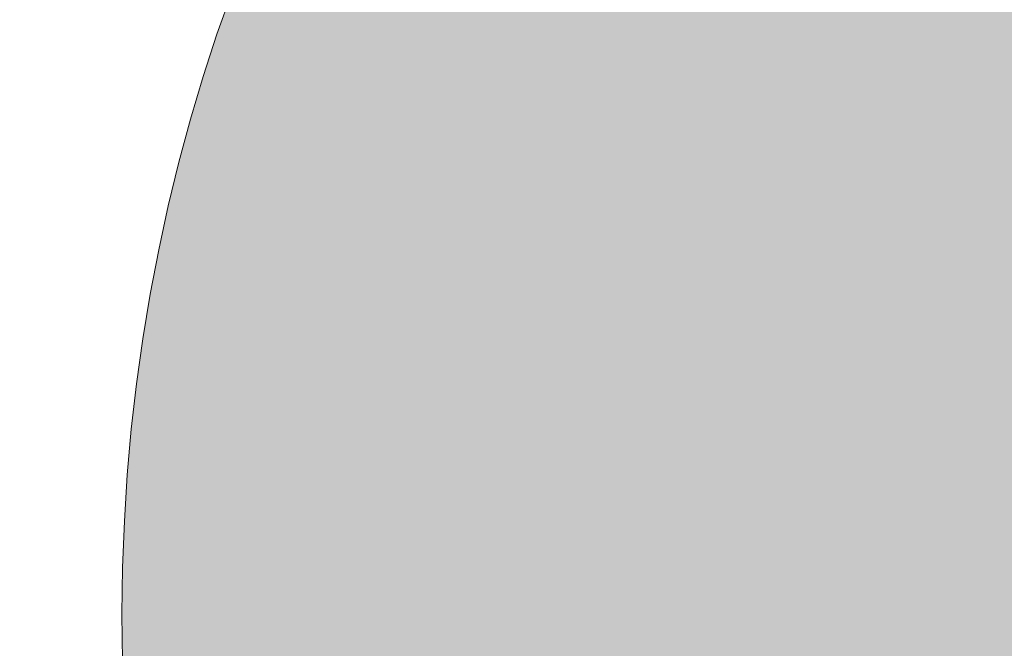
# Model space of a CAD drawing. Header units: metres. Extents: x 163628 to 167855, y 402678 to 405435.
# Tile 533 of 1056: x 165670.562 to 165671.651, y 404059.109 to 404059.804. Entities that reach past the tile are written whole.
import ezdxf

# ---------------------------------------------------------------- set-up
doc = ezdxf.new("R2010")
doc.units = ezdxf.units.M
doc.layers.get('0').update_dxf_attribs({"lineweight": 25})
doc.layers.add('X-CA190022.004-UO-BGT_Ondergrond$0$GE_314_WGDRijbaanLokaleweg_Vlak_GEM', color=253, linetype='Continuous', lineweight=9)
doc.layers.add('X-CA190022.004-UO-BGT_Ondergrond$0$GE_367_OWGBerm_groenvoorziening_grasenk_GEM', color=253, linetype='Continuous', lineweight=9)
doc.layers.add('X-CA190022.004-UO-DWM_Beplanting$0$B-WE-GR-BOOM-S AFKOMSTIG UIT DTM_v0.4', color=252, linetype='Continuous')
doc.layers.add('X-CA190022.004-UO-KL_Wenstracé_v0.3$0$N-WE-KL-TRACE_WENSTRACE-G 1.5m', color=24, linetype='Continuous', lineweight=35, transparency=0.6)

# ---------------------------------------------------------------- blocks, each defined once
blk = doc.blocks.new('X-CA190022.004-UO-DWM_Beplanting$0$SGR-BOOM_01-SO')
at = {"color": 0, "linetype": 'ByBlock', "lineweight": 18}
blk.add_circle((0, 0), 2, dxfattribs=at)
blk = doc.blocks.new('X-CA190022.004-UO-DWM_Beplanting$0$IMGEOBoom')
at = {"transparency": 33554457}
h = blk.add_hatch(color=256, dxfattribs=at)
h.dxf.hatch_style = 1
edge = h.paths.add_edge_path()
edge.add_arc((0, 0), 100, 0, 360)
edge = h.paths.add_edge_path(flags=17)
edge.add_arc((0, 0), 12.5, 0, 360)
at = {"xscale": 50, "yscale": 50, "zscale": 50}
blk.add_blockref('X-CA190022.004-UO-DWM_Beplanting$0$SGR-BOOM_01-SO', (0, 0), dxfattribs=at)

msp = doc.modelspace()

# ---------------------------------------------------------------- linework, layer by layer
at = {"layer": 'X-CA190022.004-UO-BGT_Ondergrond$0$GE_314_WGDRijbaanLokaleweg_Vlak_GEM', "extrusion": (0, 0, -1)}
msp.add_arc((-165627.9204, 404108.7246), 72.11, 211.384689, 240.300856, dxfattribs=at)
at = {"layer": 'X-CA190022.004-UO-BGT_Ondergrond$0$GE_367_OWGBerm_groenvoorziening_grasenk_GEM'}
msp.add_arc((165627.9204, 404108.7246), 72.11, 299.699144, 328.615311, dxfattribs=at)
at = {"layer": 'X-CA190022.004-UO-KL_Wenstracé_v0.3$0$N-WE-KL-TRACE_WENSTRACE-G 1.5m', "lineweight": 18, "ltscale": 0.2, "const_width": 1.5}
msp.add_lwpolyline([(165576.1178, 404009.7862, 0.039739), (165596.166, 404018.2749), (165667.3415, 404052.8753, 0.124118), (165678.2474, 404062.0512), (165690.192, 404078.629, -0.152208), (165708.4365, 404092.3363, -0.152208)], format="xyb", dxfattribs=at)

# ---------------------------------------------------------------- block references
at = {"layer": 'X-CA190022.004-UO-DWM_Beplanting$0$B-WE-GR-BOOM-S AFKOMSTIG UIT DTM_v0.4', "linetype": 'ByBlock', "lineweight": -2, "xscale": 0.02, "yscale": 0.02, "zscale": 0.02}
for p in [(165672.675, 404059.147, 9.25), (165669.237, 404057.529, 9.314)]:
    msp.add_blockref('X-CA190022.004-UO-DWM_Beplanting$0$IMGEOBoom', p, dxfattribs=at)

doc.saveas('drawing.dxf')
